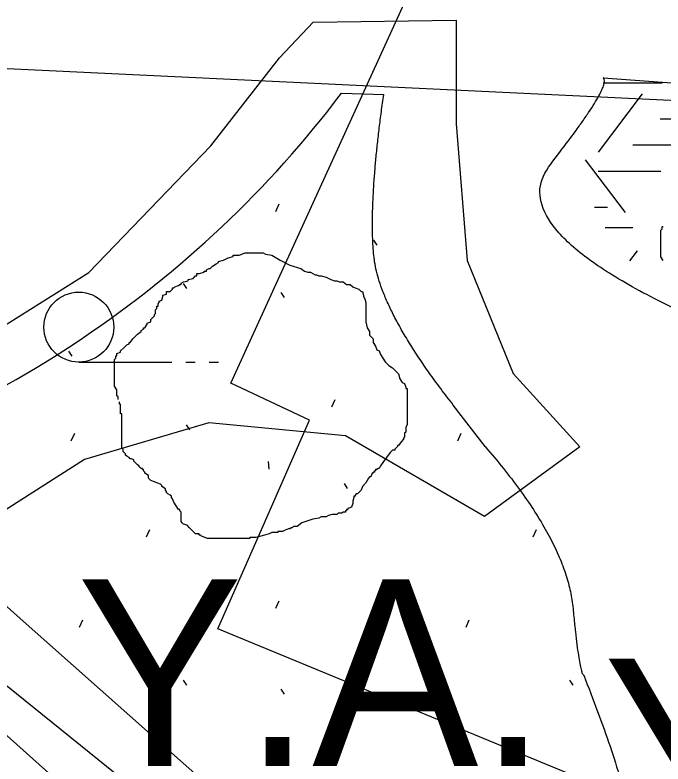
# Model space of a CAD drawing. Extents: x 419101 to 420177, y 4451541 to 4452254.
# Drawn here: x 419789.52 to 419803.43, y 4451648.9 to 4451664.97 of the extents above; entities that cross this region are included whole.
import ezdxf

# ---------------------------------------------------------------- set-up
doc = ezdxf.new("R2010")
doc.units = 0
for name, color, linetype in [('2_KADASTRO', 7, 'Continuous'), ('3_HALİHAZIR', 7, 'Continuous'), ('Level 13', 7, 'Continuous'), ('Level 3', 7, 'Continuous'), ('Level 41', 7, 'Continuous'), ('Level 48', 7, 'Continuous'), ('Level 60', 7, 'Continuous'), ('Level 62', 7, 'Continuous')]:
    doc.layers.add(name, color=color, linetype=linetype)

# ---------------------------------------------------------------- blocks, each defined once
blk = doc.blocks.new('YA')
at = {"layer": 'Level 41'}
blk.add_text('Y.A.', height=4, dxfattribs=at).set_placement((-5.166, -2))

msp = doc.modelspace()

# ---------------------------------------------------------------- linework, layer by layer
at = {"layer": '2_KADASTRO'}
msp.add_lwpolyline([(419789.195, 4451663.821), (419792.466, 4451722.195), (419796.208, 4451788.966), (419796.952, 4451802.25), (419802.028, 4451804.087), (419846.019, 4451820.004), (419846.711, 4451808.426), (419850.52, 4451780.325), (419850.846, 4451775.043), (419851.91, 4451757.789), (419863.818, 4451701.263), (419862.735, 4451692.788), (419853.795, 4451660.742)], close=True, dxfattribs=at)
at = {"layer": '3_HALİHAZIR'}
for p, q in [((419790.891, 4451657.526), (419792.891, 4451657.526)), ((419793.191, 4451657.526), (419793.391, 4451657.526)), ((419793.691, 4451657.526), (419793.891, 4451657.526))]:
    msp.add_line(p, q, dxfattribs=at)
for points in [[(419794.847, 4451654.012), (419795.841, 4451656.277), (419794.153, 4451657.071), (419799.233, 4451668.196), (419803.157, 4451666.382)], [(419851.782, 4451653.411), (419848.75, 4451643.139), (419844.52, 4451628.342), (419840.24, 4451614.361), (419839.911, 4451613.487), (419839.783, 4451613.337), (419839.571, 4451613.215), (419833.428, 4451612.055), (419832.344, 4451611.962), (419831.936, 4451611.989), (419831.487, 4451612.136), (419831.252, 4451612.24), (419830.867, 4451612.468), (419820.685, 4451621.565), (419809.068, 4451631.913), (419797.161, 4451642.528), (419785.929, 4451652.569), (419784.223, 4451654.124)], [(419849.638, 4451653.326), (419843.337, 4451632.432), (419838.343, 4451615.072), (419832.198, 4451614.027), (419828.746, 4451617.008), (419812.136, 4451631.897), (419793.705, 4451648.418), (419789.63, 4451652.025), (419787.322, 4451654.092)], [(419793.876, 4451651.802), (419794.847, 4451654.012)], [(419804.739, 4451647.319), (419793.876, 4451651.802)]]:
    msp.add_lwpolyline(points, dxfattribs=at)
msp.add_circle((419790.891, 4451658.276), 0.75, dxfattribs=at)
at = {"layer": 'Level 13'}
msp.add_line((419796.53, 4451663.293), (419797.435, 4451663.264), dxfattribs=at)
at = {"layer": 'Level 3'}
for points in [[(419803.436, 4451659.706), (419803.384, 4451659.784), (419803.384, 4451659.862), (419803.384, 4451659.888), (419803.384, 4451659.966), (419803.384, 4451660.044), (419803.384, 4451660.07), (419803.384, 4451660.096), (419803.384, 4451660.122), (419803.384, 4451660.148), (419803.384, 4451660.174), (419803.384, 4451660.2), (419803.384, 4451660.226), (419803.384, 4451660.252), (419803.384, 4451660.278), (419803.384, 4451660.356), (419803.41, 4451660.381), (419803.41, 4451660.407), (419803.41, 4451660.433), (419803.436, 4451660.433)], [(419793.994, 4451659.712), (419794.098, 4451659.764), (419794.201, 4451659.79), (419794.201, 4451659.816), (419794.227, 4451659.816), (419794.253, 4451659.816), (419794.331, 4451659.816), (419794.461, 4451659.868), (419794.565, 4451659.868), (419794.642, 4451659.868), (419794.694, 4451659.868), (419794.772, 4451659.868), (419794.824, 4451659.868), (419794.85, 4451659.868), (419794.902, 4451659.842), (419795.032, 4451659.816), (419795.213, 4451659.712), (419795.421, 4451659.608), (419795.654, 4451659.53), (419795.732, 4451659.478), (419795.81, 4451659.452), (419795.862, 4451659.452), (419795.914, 4451659.426), (419795.965, 4451659.4), (419795.991, 4451659.4), (419796.043, 4451659.374), (419796.095, 4451659.374), (419796.199, 4451659.348), (419796.303, 4451659.296), (419796.38, 4451659.27), (419796.432, 4451659.27), (419796.484, 4451659.244), (419796.536, 4451659.244), (419796.562, 4451659.244), (419796.64, 4451659.193), (419796.718, 4451659.193), (419796.77, 4451659.141), (419796.821, 4451659.115), (419796.899, 4451659.089), (419796.951, 4451659.037), (419796.977, 4451659.037), (419797.003, 4451658.959), (419797.003, 4451658.933), (419797.029, 4451658.881), (419797.055, 4451658.803), (419797.055, 4451658.777), (419797.055, 4451658.699), (419797.055, 4451658.647), (419797.055, 4451658.569), (419797.055, 4451658.543), (419797.055, 4451658.465), (419797.055, 4451658.388), (419797.081, 4451658.258), (419797.133, 4451658.18), (419797.133, 4451658.102), (419797.211, 4451658.024), (419797.211, 4451657.946), (419797.262, 4451657.868), (419797.288, 4451657.79), (419797.34, 4451657.764), (419797.366, 4451657.686), (419797.418, 4451657.608), (419797.47, 4451657.531), (419797.548, 4451657.453), (419797.626, 4451657.401), (419797.677, 4451657.349), (419797.703, 4451657.323), (419797.755, 4451657.271), (419797.781, 4451657.167), (419797.833, 4451657.089), (419797.885, 4451657.063), (419797.911, 4451656.985), (419797.911, 4451656.959), (419797.937, 4451656.959), (419797.937, 4451656.933), (419797.937, 4451656.907), (419797.937, 4451656.855), (419797.937, 4451656.752), (419797.937, 4451656.7), (419797.937, 4451656.622), (419797.937, 4451656.544), (419797.937, 4451656.466), (419797.937, 4451656.388), (419797.937, 4451656.31), (419797.937, 4451656.258), (419797.937, 4451656.18), (419797.911, 4451656.128), (419797.911, 4451656.024), (419797.885, 4451655.998), (419797.885, 4451655.921), (419797.859, 4451655.895), (419797.859, 4451655.869), (419797.807, 4451655.817), (419797.755, 4451655.739), (419797.729, 4451655.739), (419797.729, 4451655.713), (419797.703, 4451655.687), (419797.677, 4451655.661), (419797.677, 4451655.635), (419797.652, 4451655.635), (419797.626, 4451655.635)], [(419791.737, 4451656.726), (419791.737, 4451656.752), (419791.737, 4451656.777), (419791.711, 4451656.803), (419791.711, 4451656.829), (419791.711, 4451656.855), (419791.711, 4451656.881), (419791.711, 4451656.907), (419791.711, 4451656.933), (419791.659, 4451657.011), (419791.659, 4451657.089), (419791.659, 4451657.115), (419791.659, 4451657.193), (419791.659, 4451657.271), (419791.659, 4451657.297), (419791.659, 4451657.323), (419791.659, 4451657.349), (419791.659, 4451657.375), (419791.659, 4451657.401), (419791.659, 4451657.427), (419791.659, 4451657.453), (419791.659, 4451657.479), (419791.659, 4451657.505), (419791.659, 4451657.583), (419791.685, 4451657.608), (419791.685, 4451657.634), (419791.685, 4451657.66), (419791.711, 4451657.66), (419791.711, 4451657.686), (419791.711, 4451657.712), (419791.789, 4451657.738), (419791.789, 4451657.764), (419791.867, 4451657.842), (419791.919, 4451657.894), (419791.97, 4451657.92), (419791.97, 4451657.946), (419791.996, 4451657.946), (419792.048, 4451658.024), (419792.1, 4451658.076), (419792.152, 4451658.128), (419792.23, 4451658.18), (419792.23, 4451658.206), (419792.282, 4451658.232), (419792.282, 4451658.258), (419792.308, 4451658.258), (419792.36, 4451658.336), (419792.36, 4451658.362), (419792.437, 4451658.388), (419792.437, 4451658.413), (419792.437, 4451658.439), (419792.489, 4451658.491), (419792.515, 4451658.517), (419792.515, 4451658.543), (419792.541, 4451658.569), (419792.541, 4451658.595), (419792.541, 4451658.621), (419792.541, 4451658.647), (419792.567, 4451658.673), (419792.567, 4451658.699), (419792.567, 4451658.725), (419792.593, 4451658.725), (419792.593, 4451658.751), (419792.593, 4451658.777), (419792.619, 4451658.803), (419792.619, 4451658.829), (419792.671, 4451658.855), (419792.697, 4451658.933), (419792.697, 4451658.959), (419792.775, 4451658.985), (419792.775, 4451659.011), (419792.775, 4451659.037), (419792.852, 4451659.037), (419792.904, 4451659.089), (419792.904, 4451659.115), (419792.93, 4451659.115), (419792.956, 4451659.141), (419793.034, 4451659.167), (419793.06, 4451659.193), (419793.086, 4451659.193), (419793.086, 4451659.219), (419793.138, 4451659.244), (419793.242, 4451659.27), (419793.242, 4451659.296), (419793.345, 4451659.322), (419793.397, 4451659.374), (419793.423, 4451659.374), (419793.423, 4451659.4), (419793.423, 4451659.426), (419793.475, 4451659.426), (419793.579, 4451659.452), (419793.579, 4451659.478), (419793.605, 4451659.478), (419793.631, 4451659.478), (419793.631, 4451659.504), (419793.683, 4451659.53), (419793.709, 4451659.53), (419793.76, 4451659.582), (419793.838, 4451659.634), (419793.89, 4451659.66), (419793.89, 4451659.686), (419793.994, 4451659.712)], [(419793.683, 4451653.739), (419793.657, 4451653.739), (419793.527, 4451653.791), (419793.501, 4451653.817), (419793.475, 4451653.817), (419793.475, 4451653.843), (419793.397, 4451653.843), (419793.345, 4451653.895), (419793.268, 4451653.973), (419793.216, 4451654.025), (419793.138, 4451654.051), (419793.112, 4451654.077), (419793.086, 4451654.103), (419793.086, 4451654.129), (419793.086, 4451654.207), (419793.086, 4451654.285), (419793.086, 4451654.31), (419793.06, 4451654.336), (419793.06, 4451654.362), (419793.034, 4451654.362), (419792.982, 4451654.44), (419792.93, 4451654.518), (419792.904, 4451654.596), (419792.878, 4451654.622), (419792.878, 4451654.648), (419792.852, 4451654.674), (419792.801, 4451654.7), (419792.775, 4451654.726), (419792.775, 4451654.752), (419792.749, 4451654.778), (419792.749, 4451654.804), (419792.671, 4451654.856), (419792.671, 4451654.882), (419792.645, 4451654.908), (419792.567, 4451654.934), (419792.515, 4451654.96), (419792.437, 4451654.986), (419792.411, 4451655.012), (419792.386, 4451655.038), (419792.386, 4451655.064), (419792.386, 4451655.09), (419792.308, 4451655.141), (419792.308, 4451655.167), (419792.282, 4451655.193), (419792.282, 4451655.219), (419792.256, 4451655.219), (419792.256, 4451655.245), (419792.23, 4451655.245), (419792.204, 4451655.271), (419792.178, 4451655.297), (419792.152, 4451655.323), (419792.126, 4451655.349), (419792.1, 4451655.375), (419792.074, 4451655.401), (419792.074, 4451655.427), (419792.022, 4451655.453), (419791.996, 4451655.453), (419791.97, 4451655.479), (419791.919, 4451655.505), (419791.893, 4451655.531), (419791.893, 4451655.557), (419791.867, 4451655.583), (419791.841, 4451655.609), (419791.841, 4451655.635), (419791.841, 4451655.661), (419791.815, 4451655.687), (419791.815, 4451655.713), (419791.815, 4451655.739), (419791.815, 4451655.817), (419791.815, 4451655.869), (419791.815, 4451655.895), (419791.815, 4451655.921), (419791.815, 4451655.946), (419791.815, 4451655.972), (419791.815, 4451655.998), (419791.815, 4451656.024), (419791.815, 4451656.05), (419791.815, 4451656.076), (419791.815, 4451656.102), (419791.815, 4451656.128), (419791.815, 4451656.154), (419791.815, 4451656.18), (419791.815, 4451656.206), (419791.815, 4451656.232), (419791.815, 4451656.258), (419791.815, 4451656.284), (419791.815, 4451656.362), (419791.815, 4451656.388), (419791.815, 4451656.414), (419791.789, 4451656.414), (419791.789, 4451656.44), (419791.789, 4451656.466), (419791.789, 4451656.492), (419791.789, 4451656.518), (419791.789, 4451656.544), (419791.789, 4451656.57), (419791.789, 4451656.596), (419791.789, 4451656.622), (419791.763, 4451656.622), (419791.763, 4451656.648), (419791.763, 4451656.674)], [(419797.626, 4451655.635), (419797.574, 4451655.583), (419797.418, 4451655.375), (419797.366, 4451655.297), (419797.34, 4451655.245), (419797.314, 4451655.245), (419797.288, 4451655.219), (419797.262, 4451655.219), (419797.262, 4451655.193), (419797.236, 4451655.193), (419797.236, 4451655.167), (419797.211, 4451655.167), (419797.211, 4451655.141), (419797.185, 4451655.141), (419797.159, 4451655.064), (419797.133, 4451655.064), (419797.107, 4451655.038), (419797.055, 4451654.934), (419796.977, 4451654.856), (419796.951, 4451654.778), (419796.873, 4451654.7), (419796.847, 4451654.7), (419796.821, 4451654.674), (419796.821, 4451654.648), (419796.795, 4451654.648), (419796.795, 4451654.622), (419796.77, 4451654.544), (419796.77, 4451654.492), (419796.744, 4451654.414), (419796.666, 4451654.388), (419796.666, 4451654.362), (419796.64, 4451654.362), (419796.64, 4451654.336), (419796.614, 4451654.336), (419796.614, 4451654.31), (419796.588, 4451654.31), (419796.562, 4451654.31), (419796.536, 4451654.285), (419796.51, 4451654.285), (419796.484, 4451654.285), (419796.458, 4451654.285), (419796.432, 4451654.259), (419796.406, 4451654.259), (419796.38, 4451654.259), (419796.354, 4451654.259), (419796.329, 4451654.259), (419796.251, 4451654.233), (419796.199, 4451654.207), (419796.121, 4451654.207), (419796.095, 4451654.207), (419796.043, 4451654.181), (419795.914, 4451654.155), (419795.68, 4451654.077), (419795.576, 4451653.999), (419795.498, 4451653.999), (419795.473, 4451653.973), (419795.447, 4451653.973), (419795.421, 4451653.947), (419795.395, 4451653.947), (419795.317, 4451653.921), (419795.265, 4451653.895), (419795.239, 4451653.895), (419795.213, 4451653.895), (419795.187, 4451653.895), (419795.161, 4451653.895), (419795.161, 4451653.869), (419795.135, 4451653.869), (419795.109, 4451653.869), (419795.032, 4451653.869), (419794.98, 4451653.843), (419794.876, 4451653.817), (419794.798, 4451653.791), (419794.694, 4451653.765), (419794.642, 4451653.765), (419794.616, 4451653.765), (419794.591, 4451653.765), (419794.565, 4451653.765), (419794.565, 4451653.739), (419794.539, 4451653.739), (419794.513, 4451653.739), (419794.487, 4451653.739), (419794.461, 4451653.739), (419794.435, 4451653.739), (419794.409, 4451653.739), (419794.383, 4451653.739), (419794.357, 4451653.739), (419794.331, 4451653.739), (419794.253, 4451653.739), (419794.201, 4451653.739), (419794.124, 4451653.739), (419794.072, 4451653.739), (419794.046, 4451653.739), (419794.02, 4451653.739), (419793.968, 4451653.739), (419793.89, 4451653.739), (419793.864, 4451653.739), (419793.812, 4451653.739), (419793.786, 4451653.739), (419793.734, 4451653.739), (419793.709, 4451653.739), (419793.683, 4451653.739)]]:
    msp.add_lwpolyline(points, dxfattribs=at)
at = {"layer": 'Level 41'}
for p, q in [((419802.146, 4451663.515), (419803.408, 4451663.515)), ((419802.043, 4451662.028), (419802.992, 4451663.278)), ((419803.371, 4451662.742), (419804.714, 4451662.742)), ((419802.784, 4451662.182), (419804.127, 4451662.182)), ((419802.628, 4451660.731), (419801.769, 4451661.863)), ((419802.038, 4451661.622), (419803.381, 4451661.622)), ((419795.119, 4451660.758), (419795.189, 4451660.918)), ((419801.962, 4451660.85), (419802.236, 4451660.85)), ((419802.187, 4451660.415), (419802.784, 4451660.415)), ((419797.214, 4451660.142), (419797.285, 4451660.036)), ((419802.721, 4451659.698), (419802.884, 4451659.913)), ((419793.129, 4451659.213), (419793.2, 4451659.106)), ((419795.228, 4451659.021), (419795.299, 4451658.914)), ((419790.673, 4451657.76), (419790.744, 4451657.653)), ((419796.325, 4451656.567), (419796.396, 4451656.726)), ((419793.196, 4451656.183), (419793.267, 4451656.076)), ((419790.731, 4451655.838), (419790.803, 4451655.998)), ((419799.024, 4451655.838), (419799.096, 4451655.998)), ((419794.954, 4451655.392), (419794.972, 4451655.232)), ((419796.584, 4451654.922), (419796.654, 4451654.815)), ((419792.347, 4451653.778), (419792.419, 4451653.938)), ((419800.64, 4451653.778), (419800.712, 4451653.938)), ((419795.119, 4451652.248), (419795.189, 4451652.408)), ((419790.909, 4451651.84), (419790.98, 4451652)), ((419799.202, 4451651.84), (419799.273, 4451652)), ((419797.214, 4451651.632), (419797.285, 4451651.526)), ((419793.129, 4451650.703), (419793.2, 4451650.596)), ((419801.422, 4451650.703), (419801.493, 4451650.596)), ((419795.228, 4451650.511), (419795.299, 4451650.404)), ((419798.966, 4451649.25), (419799.037, 4451649.143))]:
    msp.add_line(p, q, dxfattribs=at)
at = {"layer": 'Level 60'}
msp.add_lwpolyline([(419782.107, 4451655.392), (419787.845, 4451657.401), (419791.109, 4451659.447), (419793.723, 4451662.161), (419795.198, 4451664.049), (419795.925, 4451664.816), (419798.992, 4451664.856), (419798.992, 4451662.633), (419799.228, 4451659.702), (419800.211, 4451657.283), (419801.646, 4451655.71), (419799.601, 4451654.215), (419796.613, 4451655.946), (419793.684, 4451656.221), (419791.011, 4451655.434), (419788.789, 4451654.018), (419786.666, 4451651.776), (419782.107, 4451655.392)], dxfattribs=at)
at = {"layer": 'Level 62'}
for p, q in [((419802.146, 4451663.623), (419826.98, 4451661.786)), ((419799.615, 4451655.712), (419798.929, 4451656.604)), ((419797.445, 4451644.062), (419783.999, 4451654.881))]:
    msp.add_line(p, q, dxfattribs=at)
msp.add_arc((419778.068, 4451677.255), 23.147, 284.8469, 322.901, dxfattribs=at)
for points in [[(419806.248, 4451657.593), (419799.676, 4451660.06), (419802.357, 4451663.485), (419802.146, 4451663.623)], [(419798.929, 4451656.604), (419797.346, 4451658.626), (419797.106, 4451660.95), (419797.435, 4451663.264)], [(419799.615, 4451655.712), (419801.361, 4451653.698), (419801.634, 4451650.808), (419801.73, 4451650.808)], [(419801.73, 4451650.808), (419804.4, 4451644.228), (419797.271, 4451644.097), (419797.447, 4451644.06)], [(419802.277, 4451639.852), (419808.507, 4451652.658), (419815.694, 4451648.135), (419816.105, 4451648.135)]]:
    msp.add_open_spline(points, degree=2, dxfattribs=at)

# ---------------------------------------------------------------- block references
at = {"layer": 'Level 41'}
msp.add_blockref('YA', (419796.013, 4451650.865), dxfattribs=at)

# ---------------------------------------------------------------- texts
at = {"layer": 'Level 48'}
msp.add_text('YERALTI  OTOPARKI', height=4, dxfattribs=at).set_placement((419802.147, 4451647.163))

doc.saveas('drawing.dxf')
